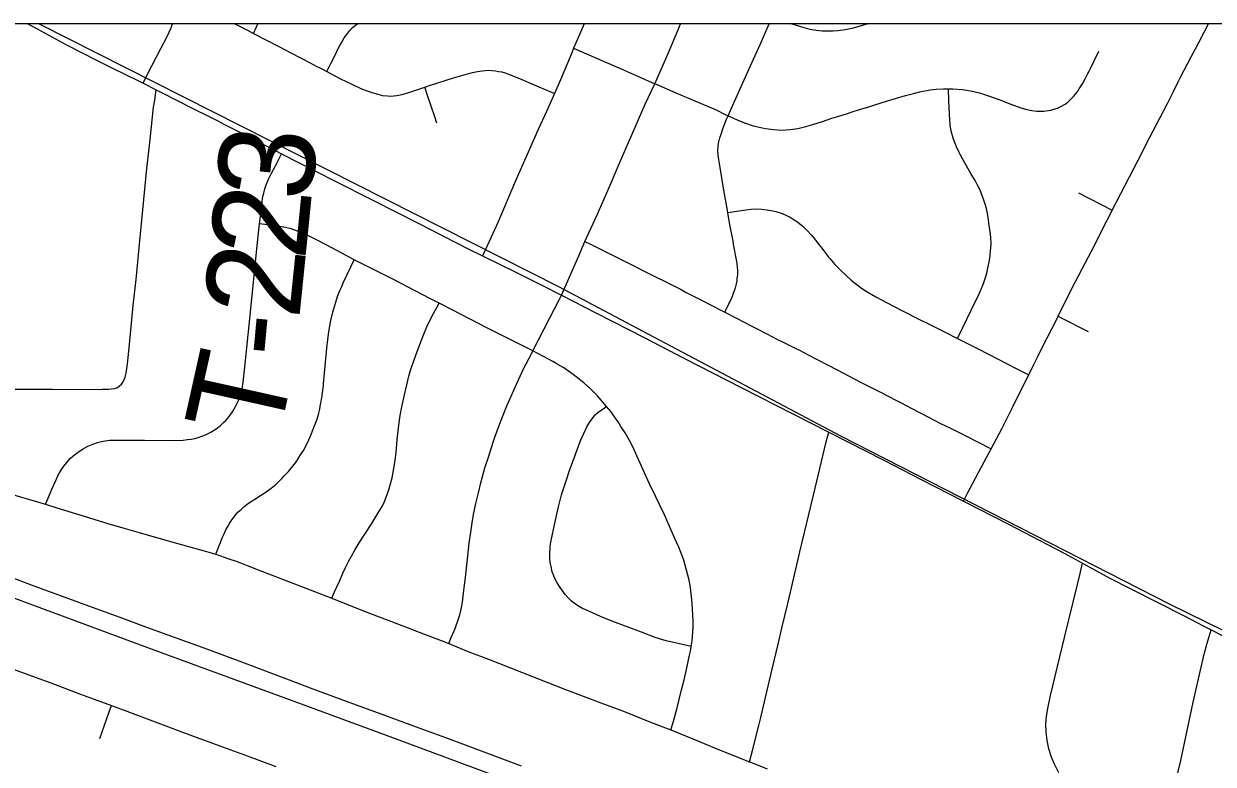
# Model space of a CAD drawing. Extents: x -1.4 to 35.4, y 0 to 22.
# Drawn here: x 11.778 to 12.483, y 19.416 to 19.855 of the extents above; entities that cross this region are included whole.
import ezdxf

# ---------------------------------------------------------------- set-up
doc = ezdxf.new("R2010")
doc.units = 0
for name, color, linetype in [('GM_X_City_Street', 7, 'Continuous'), ('GM_X_County_Road', 7, 'Continuous'), ('GM_X_Rail_Line', 7, 'Continuous'), ('GM_X_Township_Road', 7, 'Continuous'), ('GM_X_Township_Road_Text', 7, 'Continuous'), ('SC_Scratch1', 7, 'Continuous'), ('SH_Border', 7, 'Continuous')]:
    doc.layers.add(name, color=color, linetype=linetype)

msp = doc.modelspace()

# ---------------------------------------------------------------- linework, layer by layer
at = {"layer": 'GM_X_City_Street'}
msp.add_line((12.40312, 19.75437), (12.42307, 19.74425), dxfattribs=at)
for points in [[(11.84892, 19.81947), (11.8516, 19.82465), (11.85948, 19.83989), (11.86326, 19.84705), (11.86551, 19.85227), (11.86635, 19.85458)], [(11.9032, 19.85458), (11.91069, 19.85076), (11.91428, 19.84889), (11.9216, 19.84509), (11.92927, 19.84117), (11.93637, 19.83742), (11.94785, 19.83135), (11.95115, 19.8297), (11.95447, 19.82805), (11.95779, 19.82631), (11.96594, 19.82206), (11.97257, 19.81888), (11.97835, 19.81614), (11.98169, 19.81485), (11.98443, 19.81386), (11.98793, 19.81279), (11.99075, 19.81218), (11.9937, 19.81183), (11.99569, 19.81173), (11.99738, 19.8118), (11.9992, 19.81203), (12.00221, 19.81264), (12.0058, 19.81363), (12.0093, 19.81487), (12.01576, 19.81699), (12.01929, 19.81816), (12.03283, 19.82259), (12.04112, 19.82497), (12.04401, 19.82573), (12.04712, 19.82641), (12.04978, 19.82679), (12.05333, 19.82702), (12.05564, 19.82695), (12.05766, 19.8267), (12.05945, 19.82641), (12.06143, 19.82603), (12.0634, 19.8255), (12.06546, 19.82482), (12.07192, 19.82223), (12.08206, 19.81779), (12.08851, 19.815), (12.09257, 19.81325)], [(11.91428, 19.84889), (11.91602, 19.85268), (11.91689, 19.85458)], [(11.95779, 19.82631), (11.96044, 19.83148), (11.96271, 19.8359), (11.96419, 19.83905), (11.96528, 19.8413), (11.96663, 19.84375), (11.96807, 19.8462), (11.96956, 19.84827), (11.97145, 19.8506), (11.97305, 19.85237), (11.97457, 19.85364), (11.97587, 19.85458)], [(12.02996, 19.48736), (12.03152, 19.49102), (12.03381, 19.49639), (12.03584, 19.50202), (12.03662, 19.50449), (12.03742, 19.50775), (12.03812, 19.51189), (12.03856, 19.5155), (12.03923, 19.52055), (12.03973, 19.52482), (12.04147, 19.54114), (12.04217, 19.54713), (12.04305, 19.55338), (12.04385, 19.55893), (12.04473, 19.56377), (12.04614, 19.57029), (12.04763, 19.57672), (12.04904, 19.58271), (12.05142, 19.59152), (12.05346, 19.59775), (12.05622, 19.60666), (12.05725, 19.60959), (12.06001, 19.61718), (12.06437, 19.62815), (12.07027, 19.64146), (12.0743, 19.65017), (12.07919, 19.65946), (12.07988, 19.66074), (12.08983, 19.6804), (12.09543, 19.69105), (12.0967, 19.69377), (12.1019, 19.7055), (12.10701, 19.71713), (12.1107, 19.72558), (12.11791, 19.74135), (12.12557, 19.75888), (12.13064, 19.77065), (12.13381, 19.77798), (12.1365, 19.7842), (12.14644, 19.80692), (12.15201, 19.81908), (12.15342, 19.82216), (12.1599, 19.83692), (12.16668, 19.85291), (12.16737, 19.85458)], [(12.11021, 19.85458), (12.1062, 19.8455), (12.10396, 19.84014), (12.10284, 19.83746), (12.09617, 19.82141), (12.09257, 19.81325), (12.08788, 19.80266), (12.08305, 19.79188), (12.06895, 19.76006), (12.05919, 19.73719), (12.05065, 19.71837), (12.05005, 19.71706)], [(12.19365, 19.68365), (12.19635, 19.68946), (12.19684, 19.69052), (12.19801, 19.6932), (12.19847, 19.69431), (12.19932, 19.69655), (12.19986, 19.69821), (12.20044, 19.70047), (12.20077, 19.70224), (12.20095, 19.70344), (12.20106, 19.70457), (12.20116, 19.706), (12.20121, 19.70704), (12.20123, 19.70818), (12.20106, 19.71062), (12.20057, 19.71371), (12.19896, 19.72282), (12.1985, 19.72584), (12.19639, 19.73669), (12.19532, 19.74285), (12.19396, 19.75064), (12.19314, 19.75488), (12.19015, 19.77294), (12.18982, 19.77539), (12.18949, 19.77909), (12.18969, 19.78233), (12.18999, 19.78458), (12.19066, 19.78695), (12.19159, 19.78987), (12.19239, 19.79244), (12.19349, 19.79541), (12.19454, 19.79799), (12.19555, 19.80014), (12.19747, 19.80451), (12.19889, 19.80782), (12.19999, 19.81027), (12.20326, 19.81747), (12.21058, 19.83369), (12.21468, 19.84271), (12.2198, 19.85458)], [(12.23319, 19.85458), (12.23524, 19.85387), (12.23966, 19.85254), (12.24396, 19.85146), (12.24759, 19.85088), (12.25121, 19.85047), (12.25501, 19.85037), (12.25781, 19.85039), (12.26059, 19.85058), (12.2649, 19.85111), (12.26974, 19.85218), (12.27785, 19.85458)], [(12.33488, 19.57182), (12.33731, 19.57645), (12.34869, 19.59809), (12.35124, 19.60284), (12.35778, 19.61507), (12.36394, 19.62722), (12.36926, 19.63804), (12.37355, 19.64663), (12.37663, 19.65282), (12.37898, 19.65749), (12.3822, 19.66394), (12.3843, 19.66815), (12.39017, 19.67953), (12.39105, 19.6813), (12.39901, 19.6973), (12.40525, 19.70942), (12.41073, 19.71985), (12.41521, 19.7287), (12.41713, 19.73258), (12.42275, 19.74363), (12.42307, 19.74425), (12.44097, 19.77881), (12.44261, 19.78211), (12.44512, 19.78704), (12.4557, 19.80733), (12.45929, 19.81452), (12.46218, 19.82022), (12.46377, 19.82337), (12.46976, 19.83494), (12.47238, 19.83983), (12.47421, 19.84305), (12.47757, 19.84966), (12.48014, 19.85458)], [(12.10396, 19.84014), (12.12068, 19.83275), (12.1322, 19.82781), (12.14278, 19.82313), (12.15201, 19.81908), (12.1528, 19.81873), (12.16449, 19.81372), (12.17953, 19.80738), (12.18833, 19.80352), (12.19384, 19.8009), (12.19555, 19.80014), (12.20232, 19.79713), (12.20574, 19.79572), (12.20979, 19.79433), (12.21394, 19.79328), (12.21755, 19.79257), (12.22238, 19.79188), (12.22728, 19.79165), (12.23216, 19.79188), (12.23687, 19.79263), (12.24155, 19.79373), (12.24564, 19.79492), (12.25139, 19.79676), (12.25413, 19.79769), (12.257, 19.79858), (12.261, 19.79983), (12.26556, 19.80128), (12.26954, 19.80253), (12.27205, 19.80333), (12.27952, 19.80565), (12.28182, 19.80636), (12.29, 19.80898), (12.30065, 19.81202), (12.30525, 19.81326), (12.30905, 19.8142), (12.31513, 19.81541), (12.31879, 19.81585), (12.32312, 19.81606), (12.32613, 19.81601), (12.3287, 19.81596), (12.33425, 19.81555), (12.33668, 19.81522), (12.34026, 19.81458), (12.34413, 19.81365), (12.34799, 19.81251), (12.35032, 19.8117), (12.35651, 19.80946), (12.36294, 19.80702), (12.3688, 19.8048), (12.37237, 19.80373), (12.37536, 19.80314), (12.37844, 19.80283), (12.38039, 19.80273), (12.38261, 19.80287), (12.38506, 19.80322), (12.38658, 19.80349), (12.38847, 19.804), (12.39062, 19.80468), (12.39257, 19.80556), (12.3951, 19.80693), (12.39715, 19.80858), (12.39881, 19.81014), (12.40009, 19.8115), (12.4012, 19.81289), (12.40257, 19.81473), (12.40351, 19.81599), (12.40548, 19.81903), (12.40728, 19.8223), (12.40865, 19.82505), (12.40918, 19.82614), (12.41, 19.82776), (12.4123, 19.83259), (12.41503, 19.83834)], [(12.02297, 19.79576), (12.02171, 19.79938), (12.01733, 19.81218), (12.01576, 19.81699)], [(12.33132, 19.66822), (12.33427, 19.67429), (12.33967, 19.68537), (12.34413, 19.69458), (12.34535, 19.69732), (12.34636, 19.69982), (12.34713, 19.70199), (12.3479, 19.70429), (12.34866, 19.70678), (12.34937, 19.70986), (12.35014, 19.71336), (12.35069, 19.71716), (12.35081, 19.71835), (12.35095, 19.71955), (12.35115, 19.7223), (12.35124, 19.72444), (12.35103, 19.72806), (12.35065, 19.73157), (12.3502, 19.73495), (12.34975, 19.7384), (12.34911, 19.74217), (12.34847, 19.74524), (12.34783, 19.74779), (12.34706, 19.75018), (12.3456, 19.75386), (12.34471, 19.75597), (12.34323, 19.75898), (12.34183, 19.76166), (12.33957, 19.76546), (12.33314, 19.77667), (12.3323, 19.7783), (12.33075, 19.78165), (12.32899, 19.78625), (12.32769, 19.79103), (12.32709, 19.7947), (12.32656, 19.80089), (12.32633, 19.80897), (12.32613, 19.81601)], [(11.7912, 19.5699), (11.79268, 19.57353), (11.79484, 19.57885), (11.79617, 19.5819), (11.79719, 19.58408), (11.79848, 19.58677), (11.80055, 19.59043), (11.80196, 19.59245), (11.80367, 19.5947), (11.80601, 19.59713), (11.80835, 19.5992), (11.81133, 19.60137), (11.81349, 19.60271), (11.81628, 19.60424), (11.81916, 19.6055), (11.82186, 19.6065), (11.8243, 19.60713), (11.82654, 19.60758), (11.82933, 19.60785), (11.8324, 19.60794), (11.8378, 19.60794), (11.84987, 19.60785), (11.86701, 19.60771), (11.87269, 19.60798), (11.87518, 19.60821), (11.87734, 19.60848), (11.8795, 19.60893), (11.88157, 19.60947), (11.88374, 19.61019), (11.8859, 19.611), (11.88903, 19.61265), (11.89228, 19.61469), (11.89478, 19.61668), (11.89662, 19.61829), (11.89788, 19.61955), (11.89995, 19.62199), (11.90181, 19.62459), (11.90274, 19.62613), (11.90375, 19.62783), (11.9049, 19.63018), (11.90577, 19.6322), (11.90688, 19.63514), (11.9076, 19.63829), (11.90814, 19.64225), (11.90904, 19.64927), (11.91003, 19.65882), (11.91183, 19.67602), (11.91364, 19.69359), (11.91643, 19.72295), (11.91751, 19.73252), (11.91789, 19.73604), (11.91823, 19.73907), (11.91859, 19.74267), (11.91895, 19.74573), (11.9194, 19.74897), (11.91976, 19.75141), (11.92039, 19.75429), (11.92111, 19.75681), (11.92189, 19.75908), (11.92327, 19.76249), (11.92508, 19.76608), (11.92714, 19.76996), (11.93102, 19.77752)], [(12.19532, 19.74285), (12.20204, 19.7438), (12.20597, 19.74436), (12.20922, 19.74466), (12.21189, 19.74485), (12.2153, 19.74477), (12.21864, 19.74444), (12.22172, 19.74385), (12.22381, 19.74335), (12.22747, 19.74219), (12.22964, 19.74127), (12.23181, 19.74027), (12.23439, 19.73869), (12.23706, 19.73679), (12.23972, 19.73461), (12.24256, 19.73185), (12.24471, 19.72949), (12.24589, 19.72811), (12.24864, 19.72469), (12.25097, 19.72161), (12.2539, 19.71769), (12.25493, 19.71633), (12.25569, 19.7155), (12.25874, 19.71198), (12.26165, 19.70896), (12.26515, 19.70556), (12.26834, 19.70275), (12.27266, 19.69929), (12.27363, 19.69852), (12.27517, 19.69749), (12.27832, 19.69557), (12.2831, 19.69281), (12.28965, 19.68931), (12.29831, 19.68477), (12.30975, 19.67895), (12.31454, 19.67656), (12.3236, 19.67201), (12.33132, 19.66822), (12.34372, 19.66199), (12.36652, 19.65025), (12.37355, 19.64663)], [(12.16164, 19.43629), (12.1627, 19.43996), (12.16519, 19.44855), (12.16794, 19.45992), (12.16944, 19.46594), (12.17081, 19.47199), (12.1727, 19.48047), (12.17321, 19.4829), (12.1737, 19.48565), (12.17413, 19.48902), (12.17472, 19.49694), (12.17485, 19.50064), (12.17467, 19.50425), (12.17417, 19.51128), (12.17318, 19.52053), (12.17234, 19.52504), (12.17091, 19.53083), (12.16928, 19.53673), (12.16775, 19.54099), (12.16624, 19.54455), (12.16383, 19.5501), (12.16059, 19.55725), (12.15775, 19.56362), (12.15265, 19.57426), (12.14886, 19.58199), (12.14501, 19.59076), (12.14004, 19.60184), (12.1378, 19.60626), (12.13442, 19.61221), (12.13201, 19.61607), (12.13033, 19.61869), (12.12813, 19.62181), (12.12614, 19.6246), (12.12337, 19.6279), (12.11814, 19.63411), (12.11427, 19.63813), (12.11007, 19.64181), (12.10373, 19.64681), (12.10097, 19.6488), (12.09811, 19.65069), (12.09472, 19.65279), (12.09171, 19.65451), (12.07988, 19.66074), (12.07742, 19.66204), (12.053, 19.67429), (12.03204, 19.68515), (12.02423, 19.68913), (12.01876, 19.69191), (11.99725, 19.70302), (11.97399, 19.71483), (11.9641, 19.72002), (11.95745, 19.72354), (11.95165, 19.72665), (11.94807, 19.72845), (11.94393, 19.73033), (11.94043, 19.73167), (11.93661, 19.733), (11.93327, 19.73388), (11.92993, 19.73455), (11.92609, 19.73523), (11.92112, 19.73576), (11.91789, 19.73604)], [(12.1107, 19.72558), (12.11435, 19.72378), (12.13453, 19.71374), (12.15173, 19.7051), (12.15939, 19.70121), (12.16761, 19.69708), (12.17032, 19.69563), (12.17687, 19.6923), (12.17846, 19.69146), (12.18669, 19.68723), (12.19164, 19.68471), (12.19365, 19.68365), (12.20038, 19.68011), (12.2096, 19.67535), (12.21231, 19.67398), (12.21834, 19.67088), (12.2244, 19.66782), (12.22883, 19.66564), (12.23487, 19.66257), (12.23815, 19.66092), (12.24253, 19.65871), (12.26015, 19.64948), (12.26727, 19.64573), (12.27439, 19.6421), (12.2853, 19.63662), (12.29534, 19.63145), (12.298, 19.63002), (12.30392, 19.62689), (12.3142, 19.62151), (12.32134, 19.61786), (12.32685, 19.61512), (12.33663, 19.61024), (12.34324, 19.6069), (12.35124, 19.60284)], [(11.89201, 19.54029), (11.89319, 19.54329), (11.89405, 19.54549), (11.89478, 19.54733), (11.89578, 19.54994), (11.89668, 19.552), (11.89791, 19.55473), (11.89905, 19.55678), (11.89986, 19.55812), (11.90159, 19.56077), (11.9035, 19.56333), (11.90515, 19.56517), (11.90702, 19.5669), (11.90889, 19.56853), (11.91147, 19.57049), (11.91507, 19.57286), (11.92176, 19.57728), (11.92485, 19.57941), (11.92777, 19.58181), (11.92963, 19.58353), (11.9313, 19.58532), (11.93276, 19.58691), (11.93503, 19.58937), (11.93767, 19.59254), (11.93923, 19.59454), (11.94037, 19.59632), (11.94227, 19.59929), (11.94388, 19.60184), (11.94545, 19.60475), (11.94705, 19.60802), (11.94788, 19.60987), (11.94905, 19.61285), (11.95018, 19.61558), (11.95092, 19.61742), (11.95197, 19.62038), (11.95261, 19.62259), (11.95301, 19.62392), (11.95356, 19.62629), (11.95391, 19.62807), (11.95423, 19.62983), (11.95466, 19.6321), (11.95493, 19.63376), (11.9551, 19.63486), (11.95524, 19.63593), (11.95571, 19.64037), (11.95581, 19.64151), (11.95596, 19.64326), (11.9562, 19.64569), (11.95644, 19.64761), (11.95782, 19.66235), (11.95836, 19.66746), (11.9589, 19.67198), (11.96016, 19.6787), (11.96142, 19.68382), (11.96289, 19.68914), (11.96435, 19.69353), (11.96578, 19.69701), (11.96658, 19.69892), (11.96747, 19.70105), (11.96959, 19.70556), (11.97193, 19.71049), (11.97399, 19.71483)], [(11.9608, 19.51426), (11.96239, 19.51794), (11.96541, 19.52469), (11.96728, 19.52914), (11.96888, 19.53252), (11.97075, 19.53634), (11.97235, 19.53919), (11.97457, 19.54319), (11.97703, 19.54708), (11.98071, 19.55287), (11.98399, 19.55786), (11.98888, 19.56577), (11.99057, 19.56861), (11.992, 19.57155), (11.99359, 19.57563), (11.99458, 19.57839), (11.99555, 19.58203), (11.99644, 19.5855), (11.99715, 19.58897), (11.99773, 19.5922), (11.9983, 19.59599), (11.99886, 19.60065), (11.99946, 19.60811), (11.99984, 19.61159), (12.00069, 19.61842), (12.00122, 19.62244), (12.00222, 19.62769), (12.00373, 19.63484), (12.00508, 19.64077), (12.00637, 19.64581), (12.00762, 19.64996), (12.00915, 19.65431), (12.01063, 19.65877), (12.01279, 19.66453), (12.01484, 19.66969), (12.01751, 19.676), (12.02098, 19.68293), (12.02423, 19.68913)], [(12.39105, 19.6813), (12.39234, 19.68064), (12.40869, 19.6722)], [(12.1737, 19.48565), (12.16845, 19.48682), (12.16311, 19.48802), (12.15889, 19.48907), (12.15493, 19.49019), (12.15227, 19.49105), (12.14412, 19.49406), (12.12712, 19.50052), (12.11981, 19.50352), (12.11517, 19.50551), (12.11206, 19.50689), (12.10927, 19.50826), (12.10688, 19.50952), (12.10505, 19.51071), (12.10273, 19.51247), (12.1009, 19.51437), (12.09897, 19.51651), (12.09608, 19.52056), (12.09422, 19.52344), (12.09289, 19.5259), (12.09216, 19.52759), (12.09134, 19.52993), (12.09066, 19.53296), (12.09015, 19.53546), (12.08992, 19.53786), (12.08979, 19.54073), (12.09002, 19.54405), (12.09028, 19.54649), (12.09083, 19.54952), (12.09364, 19.56224), (12.09504, 19.5683), (12.09689, 19.57541), (12.09949, 19.58389), (12.10145, 19.58994), (12.10681, 19.60441), (12.10828, 19.608), (12.10976, 19.61137), (12.11108, 19.61409), (12.11187, 19.61577), (12.11334, 19.61836), (12.11434, 19.61978), (12.1154, 19.62121), (12.11679, 19.62283), (12.11833, 19.62419), (12.1203, 19.62564), (12.12337, 19.6279)], [(12.20826, 19.41732), (12.21, 19.42401), (12.21341, 19.43808), (12.21485, 19.44359), (12.21842, 19.45876), (12.22164, 19.47215), (12.22505, 19.48711), (12.22737, 19.49657), (12.23091, 19.51114), (12.23242, 19.51775), (12.23808, 19.54171), (12.24607, 19.57521), (12.24803, 19.58361), (12.25364, 19.60682), (12.25507, 19.61272)], [(11.76182, 19.57851), (11.78965, 19.57035), (11.7912, 19.5699), (11.79789, 19.56787), (11.81397, 19.56289), (11.81978, 19.56104), (11.82803, 19.55852), (11.83695, 19.55588), (11.84663, 19.5532), (11.86388, 19.54835), (11.88656, 19.54197), (11.89201, 19.54029), (11.89427, 19.53959), (11.8992, 19.53786), (11.90462, 19.53591), (11.91054, 19.53364), (11.91713, 19.53108), (11.9608, 19.51426), (11.97892, 19.50707), (12.00446, 19.49732), (12.01601, 19.49274), (12.02702, 19.48854), (12.02996, 19.48736), (12.04198, 19.48257), (12.05359, 19.47821), (12.09921, 19.46024), (12.12013, 19.45237), (12.13343, 19.44724), (12.1496, 19.44087), (12.16164, 19.43629), (12.17902, 19.42925), (12.18988, 19.4247), (12.20826, 19.41732), (12.2094, 19.41687), (12.21857, 19.4131)], [(12.44604, 19.33948), (12.44557, 19.34023), (12.44529, 19.34107), (12.44525, 19.34173), (12.4454, 19.34273), (12.44613, 19.34551), (12.45129, 19.36729), (12.45634, 19.38783), (12.46362, 19.41807), (12.47091, 19.45276), (12.47754, 19.48114), (12.47935, 19.48757), (12.48159, 19.49553)], [(11.76601, 19.47438), (11.79591, 19.46353), (11.80106, 19.46158), (11.81135, 19.45764), (11.81777, 19.45528), (11.83029, 19.45068), (11.83934, 19.44735), (11.87278, 19.43473), (11.89376, 19.427), (11.90892, 19.4215), (11.92754, 19.41449)], [(11.82333, 19.4312), (11.82893, 19.44687), (11.83029, 19.45068)]]:
    msp.add_lwpolyline(points, dxfattribs=at)
at = {"layer": 'GM_X_County_Road'}
for p, q in [((11.83491, 19.82624), (11.84892, 19.81947)), ((11.84892, 19.81947), (11.85677, 19.81546)), ((12.25507, 19.61272), (12.28805, 19.59581))]:
    msp.add_line(p, q, dxfattribs=at)
for points in [[(11.7806, 19.85458), (11.78619, 19.85151), (11.80366, 19.8421), (11.8213, 19.83296), (11.83403, 19.82667), (11.83491, 19.82624)], [(11.85677, 19.81546), (11.87237, 19.80751), (11.87415, 19.80661)], [(11.87415, 19.80661), (11.89286, 19.7972), (11.89716, 19.7949)], [(11.89716, 19.7949), (11.90504, 19.79091), (11.92752, 19.77929), (11.93102, 19.77752)], [(11.93102, 19.77752), (11.96234, 19.7615), (11.98511, 19.75013), (11.99948, 19.7428), (12.01223, 19.73635), (12.04148, 19.72128), (12.05005, 19.71706)], [(12.05005, 19.71706), (12.07049, 19.70698), (12.08553, 19.69951), (12.0967, 19.69377)], [(12.0967, 19.69377), (12.11758, 19.68304), (12.1458, 19.66864), (12.16965, 19.65636), (12.20326, 19.63918), (12.23428, 19.62339), (12.25507, 19.61272)], [(11.43877, 19.63781), (11.53508, 19.60218), (11.75883, 19.51937), (11.85146, 19.48503), (11.94421, 19.45103), (11.99667, 19.43166), (12.0683, 19.40504), (12.12139, 19.38559), (12.19075, 19.35999), (12.22063, 19.3495), (12.25244, 19.33891), (12.27908, 19.33047), (12.30112, 19.32396), (12.34123, 19.31287), (12.37365, 19.30429), (12.40888, 19.29517)], [(12.28805, 19.59581), (12.30944, 19.58484), (12.33488, 19.57182)], [(12.33488, 19.57182), (12.36197, 19.55796), (12.37515, 19.55108)], [(12.37515, 19.55108), (12.39449, 19.54099), (12.4055, 19.53499)], [(12.39132, 19.41084), (12.38875, 19.41595), (12.38705, 19.4201), (12.38552, 19.42501), (12.38445, 19.43004), (12.38385, 19.43514), (12.38376, 19.43965), (12.38408, 19.44414), (12.38463, 19.44794), (12.38647, 19.45654), (12.39478, 19.49094), (12.40239, 19.52231), (12.40402, 19.52896), (12.4055, 19.53499)], [(12.4055, 19.53499), (12.4213, 19.52638), (12.43401, 19.51986), (12.46557, 19.50374)], [(11.76759, 19.52785), (11.78273, 19.52222), (11.81656, 19.50981), (11.83522, 19.50294), (11.85098, 19.4972), (11.88717, 19.48401), (11.89707, 19.48035), (11.91045, 19.47535), (11.93545, 19.46589), (11.94882, 19.46086), (11.96921, 19.45329), (11.99197, 19.44495), (12.01064, 19.43814), (12.02812, 19.43169), (12.03976, 19.42733), (12.07297, 19.41501)], [(12.46557, 19.50374), (12.47696, 19.49791), (12.48159, 19.49553)], [(12.48159, 19.49553), (12.51043, 19.48063), (12.53653, 19.46708), (12.54238, 19.46411)]]:
    msp.add_lwpolyline(points, dxfattribs=at)
at = {"layer": 'GM_X_Rail_Line'}
msp.add_lwpolyline([(11.78746, 19.85458), (12.09495, 19.6989), (12.26215, 19.61044), (12.45681, 19.51088), (12.5224, 19.47872), (12.60875, 19.43422), (12.64963, 19.39544), (12.67632, 19.36302), (12.70609, 19.32494), (12.70922, 19.29868)], dxfattribs=at)
at = {"layer": 'GM_X_Township_Road'}
for points in [[(11.83619, 19.64102), (11.83737, 19.64279), (11.83836, 19.64513), (11.83889, 19.64758), (11.8397, 19.65312), (11.84021, 19.6587), (11.84159, 19.6729), (11.84312, 19.68772), (11.84474, 19.70317), (11.84699, 19.72604), (11.85111, 19.76884), (11.8519, 19.77559), (11.85307, 19.78604), (11.85517, 19.80516), (11.85582, 19.8094), (11.85677, 19.81546)], [(11.75304, 19.63838), (11.76295, 19.63813), (11.76855, 19.63815), (11.7835, 19.63811), (11.78848, 19.63811), (11.79533, 19.63814), (11.82027, 19.63797), (11.82464, 19.63801), (11.82838, 19.63814), (11.83011, 19.63829), (11.83208, 19.63857), (11.83345, 19.63896), (11.83482, 19.63985), (11.83619, 19.64102)]]:
    msp.add_lwpolyline(points, dxfattribs=at)
at = {"layer": 'SC_Scratch1'}
msp.add_lwpolyline([(16.42989, 19.85458), (10.64054, 19.85458), (10.63983, 19.84446), (10.63926, 19.83648), (10.58703, 19.0907), (10.57409, 18.89083), (10.56638, 18.80572), (10.5577, 18.67819), (10.55586, 18.63716), (10.54846, 18.53496), (10.47334, 17.88769)], dxfattribs=at)
at = {"layer": 'SH_Border'}
msp.add_lwpolyline([(9.62989, 19.85458), (9.62989, 13.05458), (16.42989, 13.05458), (16.42989, 19.85458)], close=True, dxfattribs=at)

# ---------------------------------------------------------------- texts
at = {"layer": 'GM_X_Township_Road_Text'}
for s, rotation, p in [('3', 84.28101, (11.9484, 19.74859)), ('2', 84.25861, (11.9449, 19.71374)), ('2', 84.16668, (11.94133, 19.67883)), ('-', 84.68832, (11.93918, 19.65573)), ('T', 77.4419, (11.92873, 19.60651))]:
    msp.add_text(s, height=0.05682, rotation=rotation, dxfattribs=at).set_placement(p)

doc.saveas('drawing.dxf')
